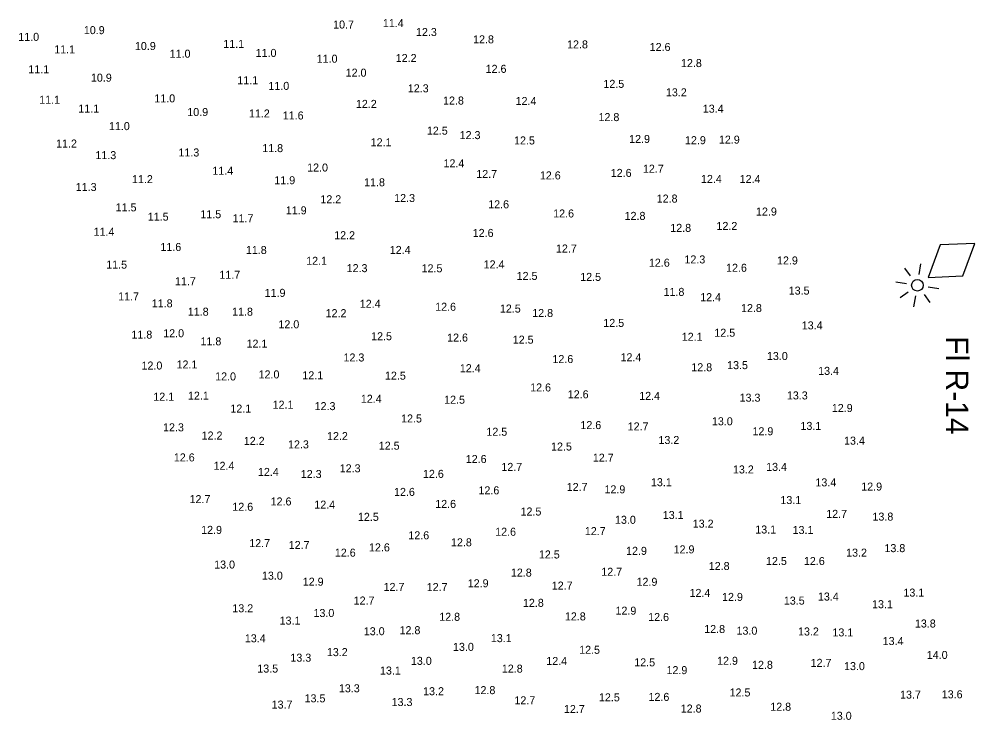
# Model space of a CAD drawing. Extents: x 1023796 to 1112670, y 656573 to 837340.
# Drawn here: x 1109582 to 1110179, y 665962 to 666400 of the extents above; entities that cross this region are included whole.
import ezdxf

# ---------------------------------------------------------------- set-up
doc = ezdxf.new("R2010")
doc.units = 0
doc.layers.add('V-CHAN-NAID', color=7, linetype='Continuous')
doc.layers.add('V-TOPO-SOUN', color=7, linetype='Continuous')

msp = doc.modelspace()

# ---------------------------------------------------------------- linework, layer by layer
at = {"layer": 'V-CHAN-NAID'}
for p, q in [((1110138.41, 666239.46), (1110134.88, 666244.32)), ((1110143.7, 666240.34), (1110144.76, 666247.05)), ((1110129.23, 666235.76), (1110135.94, 666234.7)), ((1110149.34, 666232.58), (1110156.05, 666231.52)), ((1110136.82, 666229.41), (1110131.96, 666225.88)), ((1110140.52, 666220.23), (1110141.58, 666226.94)), ((1110146.87, 666227.82), (1110150.4, 666222.96))]:
    msp.add_line(p, q, dxfattribs=at)
msp.add_lwpolyline([(1110149.44, 666238.58), (1110171.05, 666239.45), (1110178.56, 666259.74), (1110156.94, 666258.87)], close=True, dxfattribs=at)
msp.add_circle((1110142.64, 666233.64), 3.6, dxfattribs=at)

# ---------------------------------------------------------------- texts
msp.add_text('Fl R-14', height=14, rotation=270, dxfattribs=at).set_placement((1110160.51, 666201.82))
at = {"layer": 'V-TOPO-SOUN'}
for s, p in [('10.7 ', (1109777.79, 666393.95)), ('11.4 ', (1109808.84, 666394.82)), ('11.0 ', (1109581.17, 666386.25)), ('10.9 ', (1109622.11, 666390.44)), ('12.3 ', (1109829.52, 666389.26)), ('10.9 ', (1109654.01, 666380.51)), ('11.1 ', (1109709.18, 666381.84)), ('12.8 ', (1109865.18, 666384.68)), ('12.8 ', (1109923.89, 666381.53)), ('12.6 ', (1109975.46, 666379.94)), ('11.1 ', (1109603.59, 666378.42)), ('11.0 ', (1109675.7, 666375.72)), ('11.0 ', (1109729.39, 666376.21)), ('11.0 ', (1109767.52, 666372.6)), ('12.2 ', (1109816.87, 666373.03)), ('12.8 ', (1109995.01, 666369.88)), ('11.1 ', (1109587.43, 666366)), ('12.0 ', (1109785.6, 666363.89)), ('12.6 ', (1109873.03, 666366.28)), ('10.9 ', (1109626.53, 666360.75)), ('11.1 ', (1109717.95, 666359.17)), ('12.5 ', (1109946.56, 666356.9)), ('11.0 ', (1109737.36, 666355.64)), ('12.3 ', (1109824.42, 666354.11)), ('13.2 ', (1109985.61, 666351.6)), ('11.1 ', (1109594.22, 666346.98)), ('11.0 ', (1109666.11, 666347.83)), ('12.2 ', (1109792.02, 666344.38)), ('12.8 ', (1109846.43, 666346.49)), ('12.4 ', (1109891.73, 666346.19)), ('11.1 ', (1109618.66, 666341.46)), ('10.9 ', (1109686.71, 666339.3)), ('11.2 ', (1109725.2, 666338.4)), ('13.4 ', (1110008.63, 666341.39)), ('11.6 ', (1109746.34, 666337.16)), ('12.8 ', (1109943.52, 666336.14)), ('11.0 ', (1109637.78, 666330.51)), ('12.5 ', (1109836.34, 666327.67)), ('12.1 ', (1109801.21, 666320.42)), ('12.3 ', (1109856.8, 666324.9)), ('12.5 ', (1109890.78, 666321.56)), ('12.9 ', (1109962.64, 666322.5)), ('12.9 ', (1109997.52, 666321.72)), ('12.9 ', (1110018.71, 666322.08)), ('11.2 ', (1109604.77, 666319.65)), ('11.3 ', (1109681.18, 666314.05)), ('11.8 ', (1109733.53, 666316.77)), ('11.3 ', (1109629.33, 666312.38)), ('11.4 ', (1109702.37, 666302.65)), ('12.0 ', (1109761.56, 666304.66)), ('12.4 ', (1109846.72, 666307.27)), ('12.7 ', (1109971.25, 666303.92)), ('11.2 ', (1109652.18, 666297.39)), ('11.9 ', (1109741.07, 666296.72)), ('12.7 ', (1109867.17, 666300.63)), ('12.6 ', (1109906.89, 666299.72)), ('12.6 ', (1109951.15, 666301.29)), ('12.4 ', (1110007.5, 666297.54)), ('12.4 ', (1110031.65, 666297.49)), ('11.3 ', (1109617.04, 666292.5)), ('11.8 ', (1109797.12, 666295.44)), ('12.2 ', (1109769.82, 666284.85)), ('12.3 ', (1109815.91, 666285.61)), ('12.8 ', (1109979.85, 666285.28)), ('11.5 ', (1109641.97, 666279.78)), ('12.6 ', (1109874.65, 666281.69)), ('11.5 ', (1109662.04, 666273.99)), ('11.5 ', (1109694.88, 666275.51)), ('11.7 ', (1109714.98, 666272.97)), ('11.9 ', (1109748.23, 666277.93)), ('12.6 ', (1109915.21, 666275.97)), ('12.8 ', (1109959.81, 666274.47)), ('12.9 ', (1110041.87, 666277.17)), ('12.8 ', (1109988.33, 666266.98)), ('12.2 ', (1110017.18, 666268.18)), ('11.4 ', (1109628.19, 666264.54)), ('12.2 ', (1109778.45, 666262.38)), ('12.6 ', (1109864.96, 666263.82)), ('11.6 ', (1109669.92, 666255.05)), ('11.8 ', (1109723.3, 666253.15)), ('12.4 ', (1109813.14, 666253.2)), ('12.7 ', (1109916.95, 666254.09)), ('11.5 ', (1109636.08, 666244)), ('12.1 ', (1109760.95, 666246.41)), ('12.4 ', (1109871.78, 666244.18)), ('12.6 ', (1109974.99, 666245.22)), ('12.3 ', (1109997.18, 666247.28)), ('12.9 ', (1110054.99, 666246.63)), ('11.7 ', (1109706.75, 666237.68)), ('12.3 ', (1109786.24, 666241.83)), ('12.5 ', (1109833.02, 666241.74)), ('12.5 ', (1109892.38, 666236.97)), ('12.5 ', (1109932.08, 666236.36)), ('12.6 ', (1110023.17, 666242.06)), ('11.7 ', (1109679.03, 666233.65)), ('11.9 ', (1109735.01, 666226.41)), ('11.8 ', (1109984.12, 666227.01)), ('13.5 ', (1110062.29, 666227.81)), ('11.7 ', (1109643.53, 666224.18)), ('11.8 ', (1109664.52, 666219.84)), ('12.4 ', (1109794.43, 666219.57)), ('12.4 ', (1110007.02, 666223.71)), ('11.8 ', (1109687.03, 666214.64)), ('11.8 ', (1109714.7, 666214.64)), ('12.2 ', (1109773.1, 666213.72)), ('12.6 ', (1109841.51, 666217.71)), ('12.5 ', (1109881.93, 666216.59)), ('12.8 ', (1109902.13, 666213.83)), ('12.8 ', (1110032.52, 666216.92)), ('12.0 ', (1109743.63, 666206.77)), ('12.5 ', (1109946.5, 666207.63)), ('12.0 ', (1109671.68, 666201.18)), ('12.5 ', (1110015.85, 666201.51)), ('13.4 ', (1110070.43, 666206.09)), ('11.8 ', (1109651.82, 666200.33)), ('11.8 ', (1109694.96, 666196.16)), ('12.1 ', (1109723.71, 666194.67)), ('12.5 ', (1109801.52, 666199.31)), ('12.6 ', (1109848.98, 666198.48)), ('12.5 ', (1109889.96, 666197.19)), ('12.1 ', (1109995.49, 666198.97)), ('12.3 ', (1109784.27, 666186.06)), ('12.6 ', (1109914.73, 666185.06)), ('12.4 ', (1109957.27, 666186.19)), ('13.0 ', (1110048.69, 666186.96)), ('12.0 ', (1109658.12, 666181)), ('12.1 ', (1109680.01, 666181.68)), ('12.4 ', (1109856.9, 666179.36)), ('12.8 ', (1110001.47, 666179.95)), ('13.5 ', (1110023.82, 666181.27)), ('13.4 ', (1110080.68, 666177.69)), ('12.0 ', (1109704.11, 666174.22)), ('12.0 ', (1109731.23, 666175.48)), ('12.1 ', (1109758.55, 666174.93)), ('12.5 ', (1109810.15, 666174.7)), ('12.6 ', (1109900.84, 666167.34)), ('12.1 ', (1109665.5, 666161.56)), ('12.1 ', (1109687.12, 666162.19)), ('12.4 ', (1109795.1, 666160.26)), ('12.5 ', (1109847.11, 666159.67)), ('12.6 ', (1109924.31, 666163.06)), ('12.4 ', (1109968.94, 666162.08)), ('13.3 ', (1110031.63, 666160.95)), ('13.3 ', (1110061.16, 666162.36)), ('12.1 ', (1109713.6, 666154.15)), ('12.1 ', (1109739.99, 666156.56)), ('12.3 ', (1109766.23, 666155.67)), ('12.9 ', (1110089.22, 666154.49)), ('12.5 ', (1109820.24, 666147.96)), ('12.3 ', (1109671.57, 666142.44)), ('12.6 ', (1109932.2, 666143.84)), ('12.7 ', (1109961.73, 666143.03)), ('13.0 ', (1110014.33, 666146.21)), ('13.1 ', (1110069.63, 666143.33)), ('12.2 ', (1109695.67, 666137.32)), ('12.2 ', (1109773.97, 666136.99)), ('12.5 ', (1109873.5, 666139.69)), ('12.9 ', (1110039.67, 666139.98)), ('12.2 ', (1109722, 666133.99)), ('12.3 ', (1109749.62, 666131.78)), ('12.5 ', (1109806.3, 666130.98)), ('12.5 ', (1109913.87, 666130.46)), ('13.2 ', (1109980.94, 666134.53)), ('13.4 ', (1110096.85, 666134.12)), ('12.6 ', (1109678.31, 666123.65)), ('12.7 ', (1109939.97, 666123.49)), ('12.4 ', (1109703.13, 666118.42)), ('12.6 ', (1109860.6, 666122.65)), ('12.7 ', (1109882.84, 666117.72)), ('13.4 ', (1110048.2, 666117.74)), ('12.4 ', (1109730.83, 666114.58)), ('12.3 ', (1109757.57, 666113.28)), ('12.3 ', (1109781.89, 666116.86)), ('12.6 ', (1109833.89, 666113.38)), ('13.2 ', (1110027.47, 666116.14)), ('12.7 ', (1109923.66, 666105.21)), ('13.1 ', (1109976.25, 666108.18)), ('13.4 ', (1110078.95, 666108.07)), ('12.9 ', (1110107.6, 666105.44)), ('12.6 ', (1109815.81, 666102.12)), ('12.6 ', (1109868.55, 666103.09)), ('12.9 ', (1109947.24, 666103.72)), ('12.7 ', (1109688.12, 666097.6)), ('12.6 ', (1109738.75, 666096.15)), ('12.4 ', (1109766.03, 666094.16)), ('12.6 ', (1109841.55, 666094.61)), ('13.1 ', (1110057.09, 666097.02)), ('12.6 ', (1109714.84, 666092.83)), ('12.5 ', (1109894.83, 666089.87)), ('13.1 ', (1109983.64, 666087.69)), ('12.7 ', (1110085.73, 666088.4)), ('12.5 ', (1109793.28, 666086.55)), ('13.0 ', (1109953.81, 666084.7)), ('13.2 ', (1110002.34, 666082.29)), ('13.8 ', (1110114.6, 666086.7)), ('12.9 ', (1109695.36, 666078.4)), ('12.6 ', (1109878.98, 666077.23)), ('12.7 ', (1109934.97, 666077.65)), ('13.1 ', (1110041.41, 666078.63)), ('13.1 ', (1110064.72, 666078.32)), ('12.7 ', (1109725.39, 666070.12)), ('12.6 ', (1109824.76, 666075.01)), ('12.8 ', (1109851.38, 666070.63)), ('12.7 ', (1109750.04, 666068.96)), ('12.6 ', (1109778.86, 666064.18)), ('12.6 ', (1109800.18, 666067.48)), ('12.9 ', (1109960.72, 666065.32)), ('12.9 ', (1109990.41, 666066.23)), ('13.2 ', (1110098.14, 666064.17)), ('13.8 ', (1110122.08, 666067)), ('12.5 ', (1109906.28, 666063.06)), ('12.5 ', (1110048.11, 666058.98)), ('12.6 ', (1110071.79, 666058.96)), ('13.0 ', (1109703.5, 666056.76)), ('12.8 ', (1109888.8, 666051.73)), ('12.7 ', (1109945.26, 666052.24)), ('12.8 ', (1110012.36, 666055.84)), ('13.0 ', (1109733.33, 666049.83)), ('12.9 ', (1109758.81, 666046.05)), ('12.9 ', (1109967.27, 666045.99)), ('12.7 ', (1109809.29, 666042.78)), ('12.7 ', (1109836.23, 666042.71)), ('12.9 ', (1109861.85, 666045.07)), ('12.7 ', (1109914.32, 666043.62)), ('12.7 ', (1109790.61, 666034.29)), ('12.4 ', (1110000.36, 666039.03)), ('12.9 ', (1110020.66, 666036.54)), ('13.5 ', (1110059.26, 666034.25)), ('13.4 ', (1110080.54, 666036.78)), ('13.1 ', (1110133.93, 666039.25)), ('13.2 ', (1109714.84, 666029.45)), ('12.8 ', (1109896.32, 666032.85)), ('12.9 ', (1109954.12, 666027.95)), ('13.1 ', (1110114.34, 666032.01)), ('13.1 ', (1109744.37, 666021.76)), ('13.0 ', (1109765.51, 666026.51)), ('12.8 ', (1109844.04, 666024.13)), ('12.8 ', (1109922.53, 666024.38)), ('12.6 ', (1109974.54, 666024.01)), ('12.8 ', (1109819.27, 666015.77)), ('12.8 ', (1110009.54, 666016.5)), ('13.0 ', (1110029.69, 666015.46)), ('13.8 ', (1110141.1, 666019.94)), ('13.4 ', (1109722.65, 666010.71)), ('13.0 ', (1109796.94, 666015.12)), ('13.1 ', (1109876.26, 666010.81)), ('13.2 ', (1110068.12, 666014.96)), ('13.1 ', (1110089.6, 666014.39)), ('13.0 ', (1109852.64, 666005.36)), ('12.5 ', (1109931.42, 666003.52)), ('13.4 ', (1110120.97, 666008.99)), ('13.3 ', (1109751.1, 665998.62)), ('13.2 ', (1109773.87, 666002.09)), ('14.0 ', (1110148.53, 666000.33)), ('13.5 ', (1109730.43, 665991.81)), ('13.0 ', (1109826.35, 665996.62)), ('12.8 ', (1109883.15, 665991.78)), ('12.4 ', (1109910.9, 665996.54)), ('12.5 ', (1109965.84, 665995.7)), ('12.9 ', (1110017.57, 665996.69)), ('12.8 ', (1110039.39, 665994.14)), ('12.7 ', (1110075.99, 665995.37)), ('13.0 ', (1110096.86, 665993.34)), ('13.1 ', (1109807.04, 665990.58)), ('12.9 ', (1109985.96, 665990.83)), ('13.3 ', (1109781.38, 665979.5)), ('13.2 ', (1109833.98, 665977.67)), ('12.8 ', (1109866.09, 665978.34)), ('12.5 ', (1109943.78, 665973.85)), ('12.6 ', (1109974.73, 665974.11)), ('12.5 ', (1110025.36, 665976.89)), ('13.7 ', (1110131.83, 665975.54)), ('13.6 ', (1110157.86, 665975.74)), ('13.7 ', (1109739.39, 665969.33)), ('13.5 ', (1109759.96, 665973.23)), ('13.3 ', (1109814.3, 665970.91)), ('12.7 ', (1109891, 665972)), ('12.8 ', (1110050.78, 665967.98)), ('12.7 ', (1109921.92, 665966.55)), ('12.8 ', (1109994.87, 665966.86)), ('13.0 ', (1110088.6, 665962.34))]:
    msp.add_text(s, height=5, dxfattribs=at).set_placement(p)

doc.saveas('drawing.dxf')
